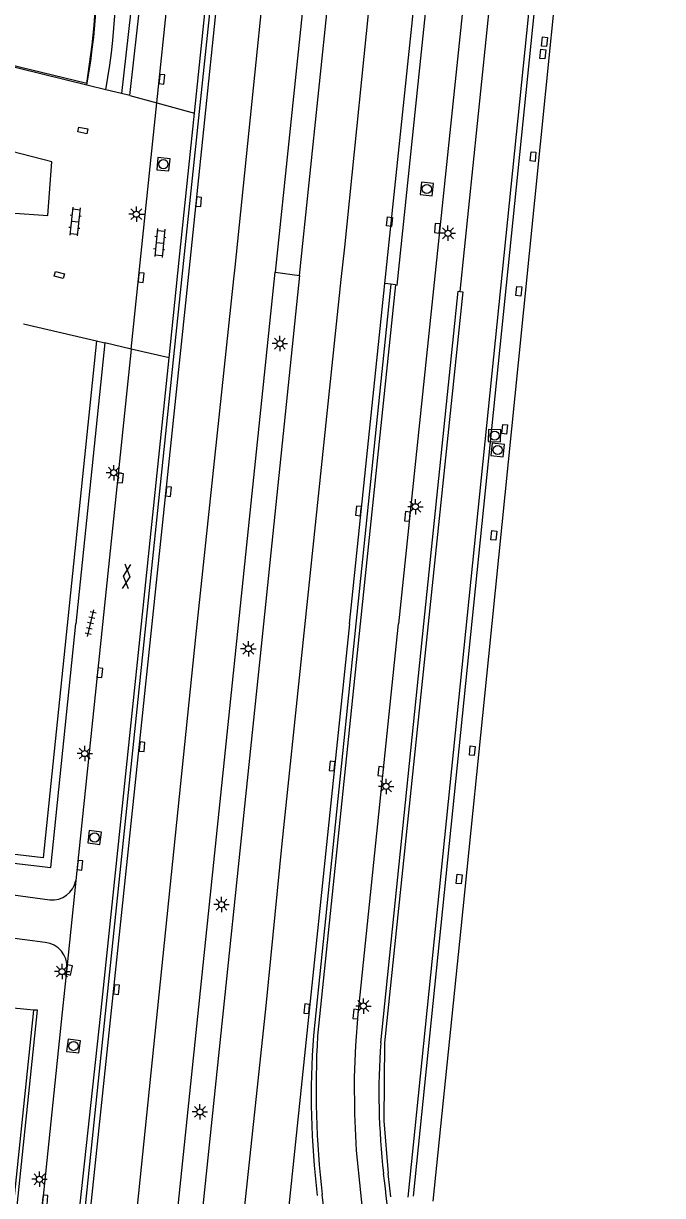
# Model space of a CAD drawing. Extents: x 125000 to 129004, y 397500 to 399008.
# Drawn here: x 127656.4 to 127708.5, y 398453.4 to 398548.9 of the extents above; entities that cross this region are included whole.
import ezdxf

# ---------------------------------------------------------------- set-up
doc = ezdxf.new("R2010")
doc.units = 0
for name, color, linetype in [('gg-afsc-hekwerk', 7, 'Continuous'), ('gg-afsc-muur', 7, 'Continuous'), ('gg-bbg-hoofdgebouw', 7, 'Continuous'), ('gg-knt-onverhard', 7, 'Continuous'), ('gg-knt-verharding', 7, 'Continuous'), ('gg-knt-verharding nz', 7, 'Continuous'), ('gt-grn-groengrens', 7, 'Continuous'), ('gt-grn-weggrens', 7, 'Continuous'), ('gt-symb-gesloten verharding', 7, 'Continuous'), ('gt-symb-klinker verharding', 7, 'Continuous'), ('gt-symb-kolk', 7, 'Continuous'), ('gt-symb-kolk center center', 7, 'Continuous'), ('gt-symb-lichtmast', 7, 'Continuous'), ('gt-symb-rioolschacht', 7, 'Continuous'), ('gt-symb-tegel verharding', 7, 'Continuous')]:
    doc.layers.add(name, color=color, linetype=linetype)

# ---------------------------------------------------------------- blocks, each defined once
blk = doc.blocks.new('gt0-KOLKCC')
at = {"layer": 'gt-symb-kolk center center'}
blk.add_lwpolyline([(-0.375, 0.2), (0.375, 0.2), (0.375, -0.2), (-0.375, -0.2)], close=True, dxfattribs=at)
blk = doc.blocks.new('gt0-KOLK')
at = {"layer": 'gt-symb-kolk'}
blk.add_lwpolyline([(0, 0), (0.375, 0), (0.375, 0.4), (-0.375, 0.4), (-0.375, 0), (0, 0)], dxfattribs=at)
blk = doc.blocks.new('gt0-LMAST')
at = {"layer": 'gt-symb-lichtmast'}
for p, q in [((-0.182, 0.173), (-0.447, 0.438)), ((-0.005, 0.246), (-0.005, 0.621)), ((0.172, 0.173), (0.437, 0.438)), ((-0.255, -0.004), (-0.63, -0.004)), ((-0.182, -0.181), (-0.447, -0.446)), ((-0.005, -0.254), (-0.005, -0.629)), ((0.437, -0.446), (0.172, -0.181)), ((0.245, -0.004), (0.62, -0.004))]:
    blk.add_line(p, q, dxfattribs=at)
blk.add_circle((-0.005, -0.004), 0.25, dxfattribs=at)
blk = doc.blocks.new('gt0-KL1')
at = {"layer": 'gt-symb-klinker verharding'}
for p, q in [((-1.15, 0.3), (1.15, 0.3)), ((-1, -0.3), (-1, 0.3)), ((-0.5, 0.3), (-0.5, 0.45)), ((0, -0.3), (0, 0.3)), ((0.5, 0.3), (0.5, 0.45)), ((1, -0.3), (1, 0.3)), ((-1.15, -0.3), (1.15, -0.3)), ((-0.5, -0.45), (-0.5, -0.3)), ((0.5, -0.45), (0.5, -0.3))]:
    blk.add_line(p, q, dxfattribs=at)
blk = doc.blocks.new('gt0-RS')
at = {"layer": 'gt-symb-rioolschacht'}
blk.add_lwpolyline([(-0.5, -0.5), (0.5, -0.5), (0.5, 0.5), (-0.5, 0.5)], close=True, dxfattribs=at)
blk.add_circle((0, 0), 0.375, dxfattribs=at)
blk = doc.blocks.new('gt0-TEG1')
at = {"layer": 'gt-symb-tegel verharding'}
for p, q in [((-1.125, 0), (1.125, 0)), ((-0.9, -0.25), (-0.9, 0.25)), ((-0.45, -0.25), (-0.45, 0.25)), ((0, -0.25), (0, 0.25)), ((0.45, -0.25), (0.45, 0.25)), ((0.9, -0.25), (0.9, 0.25))]:
    blk.add_line(p, q, dxfattribs=at)
blk = doc.blocks.new('gt0-GESVH1')
at = {"layer": 'gt-symb-gesloten verharding'}
for p, q in [((-0.992, -0.261), (0.008, 0.239)), ((0.008, -0.261), (-0.992, 0.239)), ((0.008, 0.239), (1.008, -0.261)), ((1.008, 0.239), (0.008, -0.261))]:
    blk.add_line(p, q, dxfattribs=at)

msp = doc.modelspace()

# ---------------------------------------------------------------- linework, layer by layer
at = {"layer": 'gg-afsc-hekwerk'}
msp.add_line((127661.589, 398544.035), (127643.116, 398548.551), dxfattribs=at)
msp.add_arc((127601.463, 398554.062), 60.956, 350.53239, 14.39715, dxfattribs=at)
at = {"layer": 'gg-afsc-muur'}
for p, q in [((127678.79, 398619.012), (127669.487, 398529.614)), ((127669.126, 398529.652), (127670.368, 398541.63)), ((127669.487, 398529.614), (127657.033, 398409.926)), ((127668.3, 398521.683), (127669.126, 398529.652)), ((127686.367, 398527.68), (127683.515, 398500)), ((127689.051, 398500), (127691.84, 398527.118)), ((127691.84, 398527.118), (127692, 398527.097)), ((127683.515, 398500), (127680.058, 398466.446)), ((127683.873, 398500), (127680.4, 398466.435)), ((127685.54, 398465.87), (127689.051, 398500)), ((127651.891, 398413.602), (127657.589, 398468.512)), ((127657.589, 398468.512), (127657.246, 398468.516))]:
    msp.add_line(p, q, dxfattribs=at)
for points in [[(127670.368, 398541.63), (127678.395, 398619.042), (127678.79, 398619.012)], [(127692, 398527.097), (127692.221, 398527.069), (127689.407, 398500)], [(127662.705, 398468.014), (127666.052, 398500), (127668.3, 398521.683)], [(127689.407, 398500), (127685.859, 398465.869), (127685.783, 398459.513), (127686.142, 398455.208)], [(127657.246, 398468.516), (127653.143, 398429.27), (127651.825, 398416.343)], [(127656.761, 398412.13), (127658.484, 398428.974), (127662.705, 398468.014)]]:
    msp.add_lwpolyline(points, dxfattribs=at)
for centre, radius, start, end in [((127747.45, 398461.509), 67.572, 175.80992, 186.88027), ((127754.859, 398462.07), 74.587, 176.64484, 186.59695), ((127742.005, 398461.773), 56.613, 175.85012, 186.64598), ((127607.922, 398445.123), 78.502, 352.86328, 7.39071), ((127608.635, 398445.098), 78.164, 6.03037, 7.43134), ((127616.114, 398444.978), 65.212, 354.80995, 7.50985)]:
    msp.add_arc(centre, radius, start, end, dxfattribs=at)
at = {"layer": 'gg-bbg-hoofdgebouw'}
msp.add_lwpolyline([(127707.807, 398590.248), (127702.097, 398574.484), (127696.729, 398521.29), (127694.308, 398497.357), (127692.069, 398475.176), (127689.794, 398452.97)], dxfattribs=at)
at = {"layer": 'gg-knt-onverhard'}
for centre, radius, start, end in [((127602.274, 398554.036), 61.781, 350.2094, 20.20217), ((127603.208, 398554.207), 59.297, 350.00035, 20.32999)]:
    msp.add_arc(centre, radius, start, end, dxfattribs=at)
at = {"layer": 'gg-knt-verharding'}
for p, q in [((127667.298, 398542.46), (127675.645, 398622.713)), ((127686.888, 398527.613), (127696.455, 398619.886)), ((127686.099, 398616.784), (127676.941, 398528.655)), ((127678.93, 398528.4), (127688.066, 398616.733)), ((127670.007, 398529.547), (127677.879, 398605.116)), ((127685.876, 398527.73), (127693.762, 398603.442)), ((127692, 398527.097), (127698.916, 398593.489)), ((127665.11, 398543.052), (127666.046, 398551.362)), ((127661.605, 398543.91), (127643.089, 398548.442)), ((127663.156, 398543.53), (127661.605, 398543.91)), ((127664.424, 398543.22), (127663.156, 398543.53)), ((127665.11, 398543.052), (127664.424, 398543.22)), ((127665.11, 398543.052), (127667.298, 398542.46)), ((127665.211, 398522.402), (127667.298, 398542.46)), ((127667.298, 398542.46), (127670.368, 398541.63)), ((127664.626, 398410.215), (127676.941, 398528.655)), ((127678.93, 398528.4), (127675.98, 398500)), ((127676.941, 398528.655), (127678.93, 398528.4)), ((127682.986, 398500), (127685.876, 398527.73)), ((127686.732, 398527.63), (127683.873, 398500)), ((127686.367, 398527.68), (127685.876, 398527.73)), ((127686.732, 398527.63), (127686.367, 398527.68)), ((127686.732, 398527.63), (127686.888, 398527.613)), ((127689.847, 398527.317), (127687, 398500)), ((127656.437, 398524.467), (127662.375, 398523.065)), ((127663.062, 398522.903), (127660.702, 398500)), ((127662.375, 398523.065), (127663.062, 398522.903)), ((127665.211, 398522.402), (127663.062, 398522.903)), ((127665.211, 398522.402), (127660.718, 398479.089)), ((127668.3, 398521.683), (127665.211, 398522.402)), ((127675.98, 398500), (127666.606, 398409.732)), ((127682.986, 398500), (127677.35, 398445.696)), ((127658.219, 398474.038), (127654.882, 398474.464)), ((127659.97, 398471.933), (127659.598, 398468.35)), ((127659.598, 398468.35), (127653.835, 398412.843))]:
    msp.add_line(p, q, dxfattribs=at)
for points in [[(127699.631, 398621.668), (127695.945, 398585.83), (127689.847, 398527.317)], [(127708.498, 398596.755), (127700.56, 398574.743), (127688.176, 398453.375)], [(127687.765, 398453.273), (127700.152, 398574.827), (127705.484, 398589.572)], [(127655.344, 398533.494), (127658.421, 398533.277), (127658.737, 398537.663), (127652.084, 398539.374)], [(127657.779, 398411.882), (127659.484, 398427.74), (127659.486, 398429.225), (127666.929, 398500), (127670.007, 398529.547)], [(127655.346, 398477.948), (127655.659, 398480.502), (127658.656, 398480.148), (127660.702, 398500)], [(127684.489, 398445.11), (127684.27, 398450.241), (127683.578, 398457.076), (127683.434, 398460.072), (127683.415, 398463.071), (127683.525, 398465.63), (127683.703, 398468.185), (127687, 398500)], [(127658.58, 398477.5), (127655.604, 398477.881), (127655.346, 398477.948)], [(127657.246, 398468.516), (127652.279, 398469.013), (127640.473, 398420.518)]]:
    msp.add_lwpolyline(points, dxfattribs=at)
for centre, radius, start, end in [((127658.747, 398479.509), 2.015, 265.2568, 347.98399), ((127658.02, 398472.092), 1.956, 355.34575, 84.16358)]:
    msp.add_arc(centre, radius, start, end, dxfattribs=at)
at = {"layer": 'gg-knt-verharding nz'}
for points in [[(127682.786, 398617.079), (127680.763, 398597.833), (127679.226, 398582.773), (127677.551, 398567.02), (127673.647, 398529.079)], [(127691.619, 398615.654), (127690.321, 398605.031), (127686.53, 398569.571), (127682.578, 398530.703), (127682.303, 398528.075)], [(127673.647, 398529.079), (127673.549, 398528.122), (127670.452, 398498.932), (127663.047, 398426.568), (127661.566, 398410.96), (127661.395, 398408.863)], [(127682.303, 398528.075), (127677.493, 398482.108), (127676.193, 398468.868), (127672.719, 398436.287), (127670.025, 398408.9), (127669.854, 398406.8)]]:
    msp.add_lwpolyline(points, dxfattribs=at)
at = {"layer": 'gt-grn-groengrens'}
for points in [[(127672.99, 398628.703), (127673.32, 398627.779), (127665.35, 398551.44), (127664.424, 398543.22)], [(127662.375, 398523.065), (127658.033, 398480.927), (127655.049, 398481.279), (127654.741, 398478.764)]]:
    msp.add_lwpolyline(points, dxfattribs=at)
at = {"layer": 'gt-grn-weggrens'}
msp.add_line((127660.718, 398479.089), (127659.97, 398471.933), dxfattribs=at)

# ---------------------------------------------------------------- block references
at = {"layer": 'gt-symb-gesloten verharding', "rotation": -95.91007032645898}
msp.add_blockref('gt0-GESVH1', (127664.856, 398503.873), dxfattribs=at)
at = {"layer": 'gt-symb-klinker verharding'}
for p, rotation in [((127660.645, 398532.792), -95.91007032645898), ((127667.544, 398531.047), -95.91007032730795)]:
    msp.add_blockref('gt0-KL1', p, dxfattribs=dict(at, rotation=rotation))
at = {"layer": 'gt-symb-kolk'}
for p, rotation in [((127667.509, 398544.412), -96.14399576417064), ((127670.515, 398534.42), -95.96703762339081), ((127690.345, 398532.22), 84.08992967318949), ((127665.822, 398528.249), -96.08700833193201), ((127664.143, 398511.908), -96.25793391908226), ((127668.054, 398510.803), -95.91007032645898), ((127683.933, 398509.188), 84.08992967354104), ((127687.913, 398508.74), 84.03296237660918), ((127662.468, 398496.042), -95.96703762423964), ((127665.902, 398490.004), -95.91007032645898), ((127681.789, 398488.388), 83.96999119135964), ((127685.743, 398487.966), 84.1469086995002), ((127660.846, 398480.359), -95.96703762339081), ((127659.955, 398471.837), -101.8267039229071), ((127663.818, 398470.227), -95.96703762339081), ((127679.714, 398468.611), 84.08992967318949), ((127683.703, 398468.185), 83.96999119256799), ((127657.998, 398453.076), -95.96703762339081)]:
    msp.add_blockref('gt0-KOLK', p, dxfattribs=dict(at, rotation=rotation))
at = {"layer": 'gt-symb-kolk center center'}
for p, rotation in [((127698.879, 398547.449), 84.36648958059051), ((127698.745, 398546.437), 84.36648958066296), ((127661.286, 398540.218), 167.88123966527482), ((127697.946, 398538.084), 84.36648958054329), ((127686.26, 398532.785), -96.71987988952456), ((127659.36, 398528.429), -14.828108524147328), ((127696.793, 398527.106), 84.36648958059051), ((127695.637, 398515.861), 84.36648958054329), ((127694.758, 398507.209), 84.36648958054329), ((127692.996, 398489.661), 84.36648958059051), ((127691.928, 398479.211), 84.36648958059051)]:
    msp.add_blockref('gt0-KOLKCC', p, dxfattribs=dict(at, rotation=rotation))
at = {"layer": 'gt-symb-lichtmast'}
for p in [(127665.642, 398533.391), (127691.024, 398531.838), (127677.333, 398522.844), (127663.801, 398512.329), (127688.369, 398509.552), (127674.762, 398497.975), (127661.434, 398489.442), (127685.977, 398486.763), (127672.577, 398477.128), (127659.584, 398471.674), (127684.132, 398468.862), (127670.822, 398460.237), (127657.746, 398454.745)]:
    msp.add_blockref('gt0-LMAST', p, dxfattribs=at)
at = {"layer": 'gt-symb-rioolschacht'}
for p, rotation in [((127667.839, 398537.465), -95.45391888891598), ((127689.298, 398535.439), 84.03296237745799), ((127694.818, 398515.341), -91.66262047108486), ((127695.063, 398514.17), -96.36425399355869), ((127662.231, 398482.595), -97.29556014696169), ((127660.512, 398465.596), -97.29556014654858)]:
    msp.add_blockref('gt0-RS', p, dxfattribs=dict(at, rotation=rotation))
at = {"layer": 'gt-symb-tegel verharding', "rotation": 76.35276166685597}
msp.add_blockref('gt0-TEG1', (127661.911, 398500.059), dxfattribs=at)

doc.saveas('drawing.dxf')
